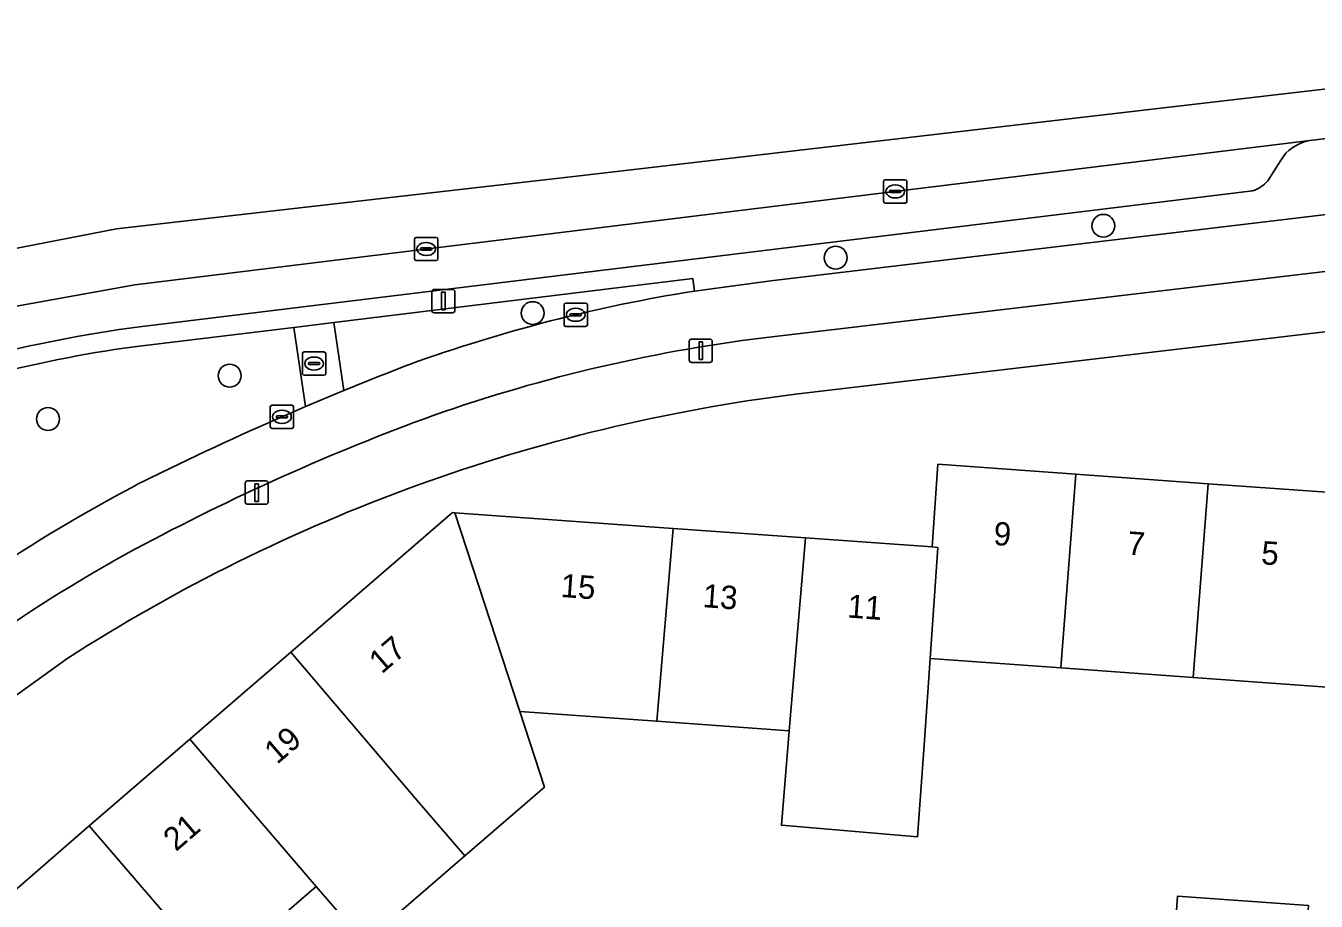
# Model space of a CAD drawing. Extents: x 160304 to 160955, y 383684 to 384161.
# Drawn here: x 160439 to 160494.4, y 384117.9 to 384155.5 of the extents above; entities that cross this region are included whole.
import ezdxf

# ---------------------------------------------------------------- set-up
doc = ezdxf.new("R2010")
doc.units = 0
for name, color, linetype in [('IMGEO_Berm_groen', 7, 'Continuous'), ('IMGEO_Berm_open', 7, 'Continuous'), ('IMGEO_Boom', 7, 'Continuous'), ('IMGEO_Erf', 7, 'Continuous'), ('IMGEO_Fietspad_open', 7, 'Continuous'), ('IMGEO_Kolk', 7, 'Continuous'), ('IMGEO_Lichtmast', 7, 'Continuous'), ('IMGEO_Pand', 7, 'Continuous'), ('IMGEO_Pand_nummerreeks', 7, 'Continuous'), ('IMGEO_Parkeervlak_open', 7, 'Continuous'), ('IMGEO_Rijbaan_lokaal_gesloten', 7, 'Continuous'), ('IMGEO_Rioolput', 7, 'Continuous'), ('IMGEO_Voetpad_open', 7, 'Continuous')]:
    doc.layers.add(name, color=color, linetype=linetype)

msp = doc.modelspace()

# ---------------------------------------------------------------- linework, layer by layer
at = {"layer": 'IMGEO_Berm_groen'}
for points in [[(160467.726, 384144.119), (160467.646, 384144.661), (160452.244, 384142.771), (160452.675, 384139.848)], [(160451.032, 384139.16), (160450.53, 384142.561), (160444.02, 384141.762), (160443.227, 384141.665)], [(160443.757, 384135.797), (160444.823, 384136.323)]]:
    msp.add_lwpolyline(points, dxfattribs=at)
for centre, radius, start, end in [((160478.287, 384077.742), 67.212, 99.04077, 109.82387), ((160451.295, 384086.519), 55.733, 98.3238, 111.7235), ((160500.424, 384024.085), 125.224, 111.02655, 112.41499), ((160505.161, 384012.481), 137.759, 113.13674, 115.97623), ((160476.283, 384074.16), 69.692, 117.82068, 131.53435)]:
    msp.add_arc(centre, radius, start, end, dxfattribs=at)
at = {"layer": 'IMGEO_Berm_open'}
for points in [[(160502.684, 384150.371), (160502.53, 384151.583), (160500, 384151.281), (160499.803, 384151.257), (160498.303, 384151.078), (160494.126, 384150.577)], [(160492.867, 384149.711), (160492.326, 384148.848)], [(160491.67, 384148.419), (160443.908, 384142.585)], [(160443.227, 384141.665), (160444.02, 384141.762), (160450.53, 384142.561), (160452.244, 384142.771), (160467.646, 384144.661), (160467.726, 384144.119), (160470.995, 384144.557), (160500, 384148.012)]]:
    msp.add_lwpolyline(points, dxfattribs=at)
for centre, radius, start, end in [((160494.443, 384148.768), 1.837, 99.9445, 149.0995), ((160491.291, 384149.715), 1.351, 286.3166, 320.0498), ((160451.061, 384087.716), 55.333, 97.4277, 112.0391), ((160451.295, 384086.519), 55.733, 98.3238, 111.7235)]:
    msp.add_arc(centre, radius, start, end, dxfattribs=at)
at = {"layer": 'IMGEO_Boom'}
for centre in [(160485.269, 384146.918), (160473.778, 384145.548), (160460.776, 384143.172), (160447.773, 384140.487), (160439.974, 384138.628)]:
    msp.add_circle(centre, 0.489, dxfattribs=at)
at = {"layer": 'IMGEO_Erf'}
for points in [[(160500.36, 384143.021), (160500, 384142.979), (160472.055, 384139.693)], [(160437.438, 384117.448), (160441.748, 384121.167), (160446.068, 384124.894), (160450.392, 384128.625), (160457.334, 384134.615), (160457.441, 384134.607), (160466.799, 384133.937), (160472.481, 384133.529), (160477.914, 384133.14), (160478.168, 384136.684), (160484.085, 384136.26), (160489.772, 384135.852), (160495.458, 384135.445), (160500, 384135.119), (160501.147, 384135.037), (160510.388, 384134.373), (160510.466, 384134.283), (160516.531, 384127.253), (160522.612, 384120.204), (160521.986, 384110.857)], [(160440.787, 384128.344), (160435.961, 384124.871)], [(160510.303, 384115.827), (160507.38, 384118.991), (160510.344, 384121.73), (160510.249, 384121.843), (160507.875, 384119.798), (160504.853, 384123.302), (160506.385, 384126.3), (160500.486, 384126.724), (160500, 384126.759), (160495.057, 384127.113), (160489.116, 384127.539), (160483.436, 384127.946), (160477.842, 384128.347), (160477.59, 384124.839), (160477.293, 384120.707), (160471.451, 384121.195), (160471.79, 384125.255), (160466.099, 384125.663), (160460.229, 384126.084), (160461.281, 384122.827), (160457.867, 384119.881), (160453.56, 384116.165), (160451.488, 384118.566), (160447.183, 384114.851)], [(160487.996, 384111.729), (160488.457, 384118.156), (160494.077, 384117.753)]]:
    msp.add_lwpolyline(points, dxfattribs=at)
msp.add_arc((160481.427, 384065.123), 75.157, 97.16362, 122.73401, dxfattribs=at)
at = {"layer": 'IMGEO_Fietspad_open'}
for points in [[(160500.935, 384148.123), (160500, 384148.012), (160470.995, 384144.557), (160467.726, 384144.119)], [(160471.168, 384142.172), (160500, 384145.577), (160501.724, 384145.785)], [(160452.675, 384139.848), (160451.032, 384139.16)], [(160444.823, 384136.323), (160443.757, 384135.797)]]:
    msp.add_lwpolyline(points, dxfattribs=at)
for centre, radius, start, end in [((160478.287, 384077.742), 67.212, 99.04077, 109.82387), ((160479.052, 384074.745), 67.886, 96.66896, 109.40242), ((160500.424, 384024.085), 125.224, 111.02655, 112.41499), ((160505.161, 384012.481), 137.759, 113.13674, 115.97623), ((160490.056, 384046.815), 97.892, 110.04653, 118.24507), ((160476.283, 384074.16), 69.692, 117.82068, 131.53435), ((160472.85, 384079.044), 61.358, 118.33433, 132.43502)]:
    msp.add_arc(centre, radius, start, end, dxfattribs=at)
at = {"layer": 'IMGEO_Kolk'}
for p, q in [((160475.835, 384147.967), (160475.835, 384148.819)), ((160475.91, 384148.893), (160476.762, 384148.893)), ((160476.137, 384148.436), (160476.535, 384148.436)), ((160476.323, 384148.673), (160476.348, 384148.673)), ((160476.836, 384148.819), (160476.836, 384147.967)), ((160476.762, 384147.893), (160475.91, 384147.893)), ((160476.094, 384148.387), (160476.094, 384148.399)), ((160476.532, 384148.35), (160476.134, 384148.35)), ((160476.346, 384148.113), (160476.321, 384148.113)), ((160476.578, 384148.399), (160476.578, 384148.387)), ((160455.707, 384145.496), (160455.707, 384146.348)), ((160455.782, 384146.422), (160456.634, 384146.422)), ((160456.195, 384146.202), (160456.22, 384146.202)), ((160456.708, 384146.348), (160456.708, 384145.496)), ((160455.966, 384145.916), (160455.966, 384145.928)), ((160456.404, 384145.879), (160456.006, 384145.879)), ((160456.009, 384145.965), (160456.407, 384145.965)), ((160456.218, 384145.642), (160456.193, 384145.642)), ((160456.45, 384145.928), (160456.45, 384145.916)), ((160456.634, 384145.422), (160455.782, 384145.422)), ((160462.121, 384142.675), (160462.121, 384143.527)), ((160462.196, 384143.601), (160463.048, 384143.601)), ((160463.122, 384143.527), (160463.122, 384142.675)), ((160462.38, 384143.095), (160462.38, 384143.107)), ((160462.818, 384143.058), (160462.42, 384143.058)), ((160462.423, 384143.144), (160462.821, 384143.144)), ((160462.609, 384143.381), (160462.634, 384143.381)), ((160462.864, 384143.107), (160462.864, 384143.095)), ((160463.048, 384142.601), (160462.196, 384142.601)), ((160462.632, 384142.821), (160462.607, 384142.821)), ((160449.516, 384138.295), (160449.516, 384139.147)), ((160449.591, 384139.221), (160450.443, 384139.221)), ((160450.004, 384139.001), (160450.029, 384139.001)), ((160450.517, 384139.147), (160450.517, 384138.295)), ((160449.775, 384138.715), (160449.775, 384138.727)), ((160450.213, 384138.678), (160449.815, 384138.678)), ((160449.818, 384138.764), (160450.216, 384138.764)), ((160450.027, 384138.441), (160450.002, 384138.441)), ((160450.259, 384138.727), (160450.259, 384138.715)), ((160450.443, 384138.221), (160449.591, 384138.221))]:
    msp.add_line(p, q, dxfattribs=at)
for points in [[(160475.835, 384147.967), (160475.835, 384148.819)], [(160475.91, 384148.893), (160476.762, 384148.893)], [(160476.836, 384148.819), (160476.836, 384147.967)], [(160476.762, 384147.893), (160475.91, 384147.893)], [(160455.707, 384145.496), (160455.707, 384146.348)], [(160455.782, 384146.422), (160456.634, 384146.422)], [(160456.708, 384146.348), (160456.708, 384145.496)], [(160456.634, 384145.422), (160455.782, 384145.422)], [(160462.121, 384142.675), (160462.121, 384143.527)], [(160462.196, 384143.601), (160463.048, 384143.601)], [(160463.122, 384143.527), (160463.122, 384142.675)], [(160463.048, 384142.601), (160462.196, 384142.601)], [(160449.516, 384138.295), (160449.516, 384139.147)], [(160449.591, 384139.221), (160450.443, 384139.221)], [(160450.517, 384139.147), (160450.517, 384138.295)], [(160450.443, 384138.221), (160449.591, 384138.221)]]:
    msp.add_lwpolyline(points, dxfattribs=at)
for centre, radius, start, end in [((160475.912, 384148.817), 0.0765, 91.552, 178.448), ((160475.912, 384148.817), 0.0765, 91.552, 178.448), ((160476.134, 384148.396), 0.0403, 85.8775, 175.7526), ((160476.539, 384148.398), 0.0386, 1.7309, 96.639), ((160476.76, 384148.817), 0.0765, 1.552, 88.448), ((160476.76, 384148.817), 0.0765, 1.552, 88.448), ((160475.912, 384147.969), 0.0765, 181.552, 268.448), ((160475.912, 384147.969), 0.0765, 181.552, 268.448), ((160476.131, 384148.386), 0.0366, 178.938, 274.7102), ((160476.535, 384148.393), 0.043, 264.8664, 352.4533), ((160476.76, 384147.969), 0.0765, 271.552, 358.448), ((160476.76, 384147.969), 0.0765, 271.552, 358.448), ((160455.784, 384146.346), 0.0765, 91.552, 178.448), ((160455.784, 384146.346), 0.0765, 91.552, 178.448), ((160456.632, 384146.346), 0.0765, 1.552, 88.448), ((160456.632, 384146.346), 0.0765, 1.552, 88.448), ((160456.006, 384145.925), 0.0403, 85.8775, 175.7526), ((160456.003, 384145.915), 0.0366, 178.938, 274.7102), ((160456.407, 384145.922), 0.043, 264.8664, 352.4533), ((160456.411, 384145.927), 0.0386, 1.7309, 96.639), ((160455.784, 384145.498), 0.0765, 181.552, 268.448), ((160455.784, 384145.498), 0.0765, 181.552, 268.448), ((160456.632, 384145.498), 0.0765, 271.552, 358.448), ((160456.632, 384145.498), 0.0765, 271.552, 358.448), ((160462.198, 384143.525), 0.0765, 91.552, 178.448), ((160462.198, 384143.525), 0.0765, 91.552, 178.448), ((160463.046, 384143.525), 0.0765, 1.552, 88.448), ((160463.046, 384143.525), 0.0765, 1.552, 88.448), ((160462.42, 384143.104), 0.0403, 85.8775, 175.7526), ((160462.417, 384143.094), 0.0366, 178.938, 274.7102), ((160462.821, 384143.101), 0.043, 264.8664, 352.4533), ((160462.825, 384143.106), 0.0386, 1.7309, 96.639), ((160462.198, 384142.677), 0.0765, 181.552, 268.448), ((160462.198, 384142.677), 0.0765, 181.552, 268.448), ((160463.046, 384142.677), 0.0765, 271.552, 358.448), ((160463.046, 384142.677), 0.0765, 271.552, 358.448), ((160449.593, 384139.145), 0.0765, 91.552, 178.448), ((160449.593, 384139.145), 0.0765, 91.552, 178.448), ((160450.441, 384139.145), 0.0765, 1.552, 88.448), ((160450.441, 384139.145), 0.0765, 1.552, 88.448), ((160449.815, 384138.724), 0.0403, 85.8775, 175.7526), ((160449.812, 384138.714), 0.0366, 178.938, 274.7102), ((160450.216, 384138.721), 0.043, 264.8664, 352.4533), ((160450.22, 384138.726), 0.0386, 1.7309, 96.639), ((160449.593, 384138.297), 0.0765, 181.552, 268.448), ((160449.593, 384138.297), 0.0765, 181.552, 268.448), ((160450.441, 384138.297), 0.0765, 271.552, 358.448), ((160450.441, 384138.297), 0.0765, 271.552, 358.448)]:
    msp.add_arc(centre, radius, start, end, dxfattribs=at)
for centre, major_axis, ratio, start_param, end_param in [((160476.322, 384148.393), (-0.387, 0.002), 0.722429, 4.712389, 7.853982), ((160476.347, 384148.393), (-0.39, 0.002), 0.717154, 1.570796, 4.712389), ((160456.194, 384145.922), (-0.387, 0.002), 0.722429, 4.712389, 7.853982), ((160456.219, 384145.922), (-0.39, 0.002), 0.717154, 1.570796, 4.712389), ((160462.608, 384143.101), (-0.387, 0.002), 0.722429, 4.712389, 7.853982), ((160462.633, 384143.101), (-0.39, 0.002), 0.717154, 1.570796, 4.712389), ((160450.003, 384138.721), (-0.387, 0.002), 0.722429, 4.712389, 7.853982), ((160450.028, 384138.721), (-0.39, 0.002), 0.717154, 1.570796, 4.712389)]:
    msp.add_ellipse(centre, major_axis=major_axis, ratio=ratio, start_param=start_param, end_param=end_param, dxfattribs=at)
at = {"layer": 'IMGEO_Lichtmast'}
for p, q in [((160456.446, 384143.288), (160456.446, 384144.088)), ((160456.446, 384144.088), (160456.446, 384143.288)), ((160456.546, 384144.188), (160457.336, 384144.188)), ((160457.336, 384144.188), (160456.546, 384144.188)), ((160457.436, 384144.088), (160457.436, 384143.288)), ((160457.436, 384143.288), (160457.436, 384144.088)), ((160457.336, 384143.188), (160456.546, 384143.188)), ((160456.546, 384143.188), (160457.336, 384143.188)), ((160467.496, 384141.157), (160467.496, 384141.957)), ((160467.496, 384141.957), (160467.496, 384141.157)), ((160467.596, 384142.057), (160468.386, 384142.057)), ((160468.386, 384142.057), (160467.596, 384142.057)), ((160468.486, 384141.957), (160468.486, 384141.157)), ((160468.486, 384141.157), (160468.486, 384141.957)), ((160468.386, 384141.057), (160467.596, 384141.057)), ((160467.596, 384141.057), (160468.386, 384141.057)), ((160448.437, 384135.069), (160448.437, 384135.869)), ((160448.437, 384135.869), (160448.437, 384135.069)), ((160448.537, 384135.969), (160449.327, 384135.969)), ((160449.327, 384135.969), (160448.537, 384135.969)), ((160449.427, 384135.869), (160449.427, 384135.069)), ((160449.427, 384135.069), (160449.427, 384135.869)), ((160449.327, 384134.969), (160448.537, 384134.969)), ((160448.537, 384134.969), (160449.327, 384134.969))]:
    msp.add_line(p, q, dxfattribs=at)
for points in [[(160456.866, 384144.063), (160457.016, 384144.063), (160457.016, 384143.313), (160456.866, 384143.313), (160456.866, 384144.063)], [(160467.916, 384141.932), (160468.066, 384141.932), (160468.066, 384141.182), (160467.916, 384141.182), (160467.916, 384141.932)], [(160448.857, 384135.844), (160449.007, 384135.844), (160449.007, 384135.094), (160448.857, 384135.094), (160448.857, 384135.844)]]:
    msp.add_lwpolyline(points, dxfattribs=at)
for centre, start, end in [((160456.546, 384144.088), 90, 180), ((160456.546, 384144.088), 90, 180), ((160457.336, 384144.088), 0, 90), ((160457.336, 384144.088), 360, 90), ((160456.546, 384143.288), 180, 270), ((160456.546, 384143.288), 180, 270), ((160457.336, 384143.288), 270, 0), ((160457.336, 384143.288), 270, 0), ((160467.596, 384141.957), 90, 180), ((160467.596, 384141.957), 90, 180), ((160468.386, 384141.957), 0, 90), ((160468.386, 384141.957), 360, 90), ((160467.596, 384141.157), 180, 270), ((160467.596, 384141.157), 180, 270), ((160468.386, 384141.157), 270, 0), ((160468.386, 384141.157), 270, 0), ((160448.537, 384135.869), 90, 180), ((160448.537, 384135.869), 90, 180), ((160449.327, 384135.869), 0, 90), ((160449.327, 384135.869), 360, 90), ((160448.537, 384135.069), 180, 270), ((160448.537, 384135.069), 180, 270), ((160449.327, 384135.069), 270, 0), ((160449.327, 384135.069), 270, 0)]:
    msp.add_arc(centre, 0.1, start, end, dxfattribs=at)
at = {"layer": 'IMGEO_Pand'}
for points in [[(160477.842, 384128.347), (160483.436, 384127.946), (160484.085, 384136.26), (160478.168, 384136.684), (160477.914, 384133.14), (160478.159, 384133.122)], [(160483.436, 384127.946), (160489.116, 384127.539), (160489.772, 384135.852), (160484.085, 384136.26)], [(160489.772, 384135.852), (160489.116, 384127.539), (160495.057, 384127.113), (160495.458, 384135.445)], [(160460.229, 384126.084), (160457.441, 384134.607), (160457.334, 384134.615), (160450.392, 384128.625), (160455.82, 384122.26), (160457.867, 384119.881), (160461.281, 384122.827)], [(160460.229, 384126.084), (160466.099, 384125.663), (160466.799, 384133.937), (160457.441, 384134.607)], [(160466.099, 384125.663), (160471.79, 384125.255), (160472.481, 384133.529), (160466.799, 384133.937)], [(160478.159, 384133.122), (160477.914, 384133.14), (160472.481, 384133.529), (160471.79, 384125.255), (160471.451, 384121.195), (160477.293, 384120.707), (160477.59, 384124.839), (160477.842, 384128.347)], [(160451.488, 384118.566), (160453.56, 384116.165), (160457.867, 384119.881), (160455.82, 384122.26), (160450.392, 384128.625), (160446.068, 384124.894)], [(160451.488, 384118.566), (160446.068, 384124.894), (160441.748, 384121.167), (160447.183, 384114.851)], [(160447.183, 384114.851), (160441.748, 384121.167), (160437.438, 384117.448), (160442.868, 384111.128)], [(160493.616, 384111.326), (160494.077, 384117.753), (160488.457, 384118.156), (160487.996, 384111.729)]]:
    msp.add_lwpolyline(points, close=True, dxfattribs=at)
at = {"layer": 'IMGEO_Parkeervlak_open'}
for points in [[(160494.126, 384150.577), (160443.695, 384144.386), (160438.466, 384143.437), (160433.342, 384142.025), (160429.619, 384140.679), (160423.299, 384137.892), (160418.943, 384135.557), (160416.214, 384133.836)], [(160492.326, 384148.848), (160492.867, 384149.711)], [(160443.908, 384142.585), (160491.67, 384148.419)]]:
    msp.add_lwpolyline(points, dxfattribs=at)
for centre, radius, start, end in [((160494.443, 384148.768), 1.837, 99.9445, 149.0995), ((160491.291, 384149.715), 1.351, 286.3166, 320.0498), ((160451.061, 384087.716), 55.333, 97.4277, 112.0391)]:
    msp.add_arc(centre, radius, start, end, dxfattribs=at)
at = {"layer": 'IMGEO_Rijbaan_lokaal_gesloten'}
for points in [[(160516.834, 384155.497), (160506.283, 384154.117), (160462.791, 384149.068), (160442.915, 384146.785), (160429.205, 384144.132)], [(160438.466, 384143.437), (160443.695, 384144.386), (160494.126, 384150.577), (160498.303, 384151.078), (160499.803, 384151.257), (160500, 384151.281), (160502.53, 384151.583), (160506.412, 384152.031), (160511.726, 384152.683), (160517.165, 384153.325), (160516.834, 384155.497)]]:
    msp.add_lwpolyline(points, dxfattribs=at)
at = {"layer": 'IMGEO_Rioolput'}
for p, q in [((160450.893, 384140.58), (160450.893, 384141.432)), ((160450.968, 384141.506), (160451.82, 384141.506)), ((160451.381, 384141.286), (160451.406, 384141.286)), ((160451.894, 384141.432), (160451.894, 384140.58)), ((160451.152, 384141), (160451.152, 384141.012)), ((160451.59, 384140.963), (160451.192, 384140.963)), ((160451.195, 384141.049), (160451.593, 384141.049)), ((160451.404, 384140.726), (160451.379, 384140.726)), ((160451.636, 384141.012), (160451.636, 384141)), ((160451.82, 384140.506), (160450.968, 384140.506))]:
    msp.add_line(p, q, dxfattribs=at)
for points in [[(160450.893, 384140.58), (160450.893, 384141.432)], [(160450.968, 384141.506), (160451.82, 384141.506)], [(160451.894, 384141.432), (160451.894, 384140.58)], [(160451.82, 384140.506), (160450.968, 384140.506)]]:
    msp.add_lwpolyline(points, dxfattribs=at)
for centre, radius, start, end in [((160450.97, 384141.43), 0.0765, 91.552, 178.448), ((160450.97, 384141.43), 0.0765, 91.552, 178.448), ((160451.818, 384141.43), 0.0765, 1.552, 88.448), ((160451.818, 384141.43), 0.0765, 1.552, 88.448), ((160451.192, 384141.009), 0.0403, 85.8775, 175.7526), ((160451.189, 384140.999), 0.0366, 178.938, 274.7102), ((160451.593, 384141.006), 0.043, 264.8664, 352.4533), ((160451.597, 384141.011), 0.0386, 1.7309, 96.639), ((160450.97, 384140.582), 0.0765, 181.552, 268.448), ((160450.97, 384140.582), 0.0765, 181.552, 268.448), ((160451.818, 384140.582), 0.0765, 271.552, 358.448), ((160451.818, 384140.582), 0.0765, 271.552, 358.448)]:
    msp.add_arc(centre, radius, start, end, dxfattribs=at)
for centre, major_axis, ratio, start_param, end_param in [((160451.38, 384141.006), (-0.387, 0.002), 0.722429, 4.712389, 7.853982), ((160451.405, 384141.006), (-0.39, 0.002), 0.717154, 1.570796, 4.712389)]:
    msp.add_ellipse(centre, major_axis=major_axis, ratio=ratio, start_param=start_param, end_param=end_param, dxfattribs=at)
at = {"layer": 'IMGEO_Voetpad_open'}
for points in [[(160501.724, 384145.785), (160500, 384145.577), (160471.168, 384142.172)], [(160472.055, 384139.693), (160500, 384142.979)], [(160420.589, 384114.214), (160421.87, 384112.754), (160424.295, 384114.831), (160435.961, 384124.871), (160440.787, 384128.344)]]:
    msp.add_lwpolyline(points, dxfattribs=at)
msp.add_lwpolyline([(160452.244, 384142.771), (160450.53, 384142.561), (160451.032, 384139.16), (160452.675, 384139.848)], close=True, dxfattribs=at)
for centre, radius, start, end in [((160479.052, 384074.745), 67.886, 96.66896, 109.40242), ((160481.427, 384065.123), 75.157, 97.16362, 122.73401), ((160490.056, 384046.815), 97.892, 110.04653, 118.24507), ((160472.85, 384079.044), 61.358, 118.33433, 132.43502)]:
    msp.add_arc(centre, radius, start, end, dxfattribs=at)

# ---------------------------------------------------------------- texts
at = {"layer": 'IMGEO_Pand_nummerreeks'}
for s, rotation, p in [('9', 355.8995, (160480.531, 384133.226)), ('7', 355.8995, (160486.276, 384132.814)), ('5', 355.8995, (160492.02, 384132.402)), ('15', 355.9005, (160461.954, 384130.995)), ('13', 355.9005, (160468.049, 384130.558)), ('11', 355.9034, (160474.258, 384130.113)), ('17', 40.7882, (160454.297, 384127.661)), ('19', 40.7882, (160449.803, 384123.783)), ('21', 40.7882, (160445.467, 384120.044))]:
    msp.add_text(s, height=1, rotation=rotation, dxfattribs=at).set_placement(p)

doc.saveas('drawing.dxf')
